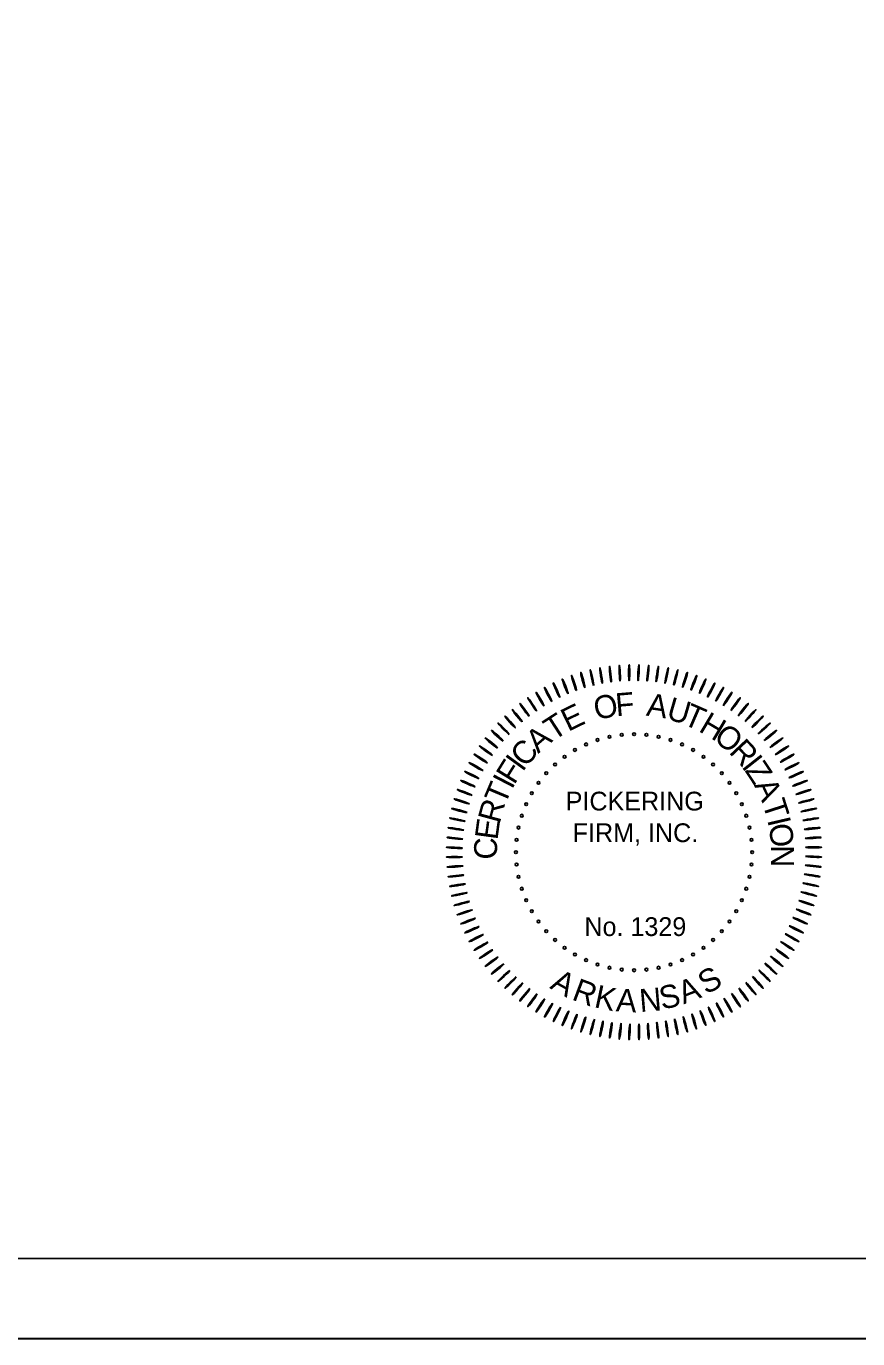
# Model space of a CAD drawing. Extents: x 1366406 to 1373462, y 376856 to 381998.
# Drawn here: x 1370199 to 1370612, y 379139 to 379792 of the extents above; entities that cross this region are included whole.
import ezdxf

# ---------------------------------------------------------------- set-up
doc = ezdxf.new("R2010")
doc.units = 0
for name, color, linetype in [('G-COA-ANNO', 7, 'Continuous'), ('G-COA-LINE', 7, 'Continuous'), ('R_Border', 7, 'Continuous'), ('R_No Plot', 7, 'Continuous'), ('V-ANNO', 7, 'Continuous')]:
    doc.layers.add(name, color=color, linetype=linetype)

# ---------------------------------------------------------------- blocks, each defined once
blk = doc.blocks.new('Pickering-COA AR-ENG')
at = {"layer": 'G-COA-LINE'}
for centre in [(-0.427, 5.137), (-0.427, 5.137), (-0.228, 5.168), (-0.228, 5.168), (-0.028, 5.179), (-0.028, 5.179), (0.173, 5.168), (0.173, 5.168), (0.371, 5.137), (0.371, 5.137), (-0.987, 4.922), (-0.987, 4.922), (-0.808, 5.013), (-0.808, 5.013), (-0.62, 5.085), (-0.62, 5.085), (0.565, 5.085), (0.565, 5.085), (0.752, 5.013), (0.752, 5.013), (0.931, 4.922), (0.931, 4.922), (-1.311, 4.686), (-1.311, 4.686), (-1.155, 4.812), (-1.155, 4.812), (1.099, 4.812), (1.099, 4.812), (1.255, 4.686), (1.255, 4.686), (-1.453, 4.544), (-1.453, 4.544), (1.397, 4.544), (1.397, 4.544), (-1.579, 4.388), (-1.579, 4.388), (1.524, 4.388), (1.524, 4.388), (-1.78, 4.041), (-1.78, 4.041), (-1.689, 4.22), (-1.689, 4.22), (1.633, 4.22), (1.633, 4.22), (1.724, 4.041), (1.724, 4.041), (-1.852, 3.854), (-1.852, 3.854), (1.796, 3.854), (1.796, 3.854), (-1.904, 3.66), (-1.904, 3.66), (1.848, 3.66), (1.848, 3.66), (-1.935, 3.461), (-1.935, 3.461), (1.879, 3.461), (1.879, 3.461), (-1.946, 3.261), (-1.946, 3.261), (1.89, 3.261), (1.89, 3.261), (-1.935, 3.061), (-1.935, 3.061), (1.879, 3.061), (1.879, 3.061), (-1.904, 2.862), (-1.904, 2.862), (1.848, 2.862), (1.848, 2.862), (-1.852, 2.668), (-1.852, 2.668), (1.796, 2.668), (1.796, 2.668), (-1.78, 2.481), (-1.78, 2.481), (1.724, 2.481), (1.724, 2.481), (-1.689, 2.302), (-1.689, 2.302), (-1.579, 2.134), (-1.579, 2.134), (1.524, 2.134), (1.524, 2.134), (1.633, 2.302), (1.633, 2.302), (-1.453, 1.978), (-1.453, 1.978), (1.397, 1.978), (1.397, 1.978), (-1.311, 1.836), (-1.311, 1.836), (-1.155, 1.709), (-1.155, 1.709), (1.099, 1.709), (1.099, 1.709), (1.255, 1.836), (1.255, 1.836), (-0.987, 1.6), (-0.987, 1.6), (-0.808, 1.509), (-0.808, 1.509), (0.752, 1.509), (0.752, 1.509), (0.931, 1.6), (0.931, 1.6), (-0.62, 1.437), (-0.62, 1.437), (-0.427, 1.385), (-0.427, 1.385), (-0.228, 1.354), (-0.228, 1.354), (-0.028, 1.343), (-0.028, 1.343), (0.173, 1.354), (0.173, 1.354), (0.371, 1.385), (0.371, 1.385), (0.565, 1.437), (0.565, 1.437)]:
    blk.add_circle(centre, 0.0229, dxfattribs=at)
for centre, major_axis in [((-0.86, 6.058), (0.034, -0.126)), ((-0.86, 6.058), (0.034, -0.126)), ((-0.712, 6.098), (0.027, -0.127)), ((-0.712, 6.098), (0.027, -0.127)), ((-0.563, 6.13), (0.02, -0.128)), ((-0.563, 6.13), (0.02, -0.128)), ((-0.412, 6.154), (0.014, -0.129)), ((-0.412, 6.154), (0.014, -0.129)), ((-0.26, 6.17), (0.006, -0.13)), ((-0.26, 6.17), (0.006, -0.13)), ((-0.107, 6.178), (0, -0.13)), ((-0.107, 6.178), (0, -0.13)), ((0.045, 6.178), (-0.007, -0.13)), ((0.045, 6.178), (-0.007, -0.13)), ((0.198, 6.171), (-0.014, -0.129)), ((0.198, 6.171), (-0.014, -0.129)), ((0.35, 6.155), (-0.02, -0.128)), ((0.35, 6.155), (-0.02, -0.128)), ((0.501, 6.131), (-0.027, -0.127)), ((0.501, 6.131), (-0.027, -0.127)), ((0.65, 6.099), (-0.034, -0.126)), ((0.65, 6.099), (-0.034, -0.126)), ((0.798, 6.06), (-0.04, -0.124)), ((0.798, 6.06), (-0.04, -0.124)), ((-1.287, 5.894), (0.053, -0.119)), ((-1.287, 5.894), (0.053, -0.119)), ((-1.147, 5.956), (0.047, -0.121)), ((-1.147, 5.956), (0.047, -0.121)), ((-1.005, 6.011), (0.04, -0.124)), ((-1.005, 6.011), (0.04, -0.124)), ((0.943, 6.013), (-0.047, -0.121)), ((0.943, 6.013), (-0.047, -0.121)), ((1.086, 5.958), (-0.053, -0.119)), ((1.086, 5.958), (-0.053, -0.119)), ((1.225, 5.896), (-0.059, -0.116)), ((1.225, 5.896), (-0.059, -0.116)), ((-1.683, 5.664), (0.071, -0.109)), ((-1.683, 5.664), (0.071, -0.109)), ((-1.555, 5.748), (0.065, -0.113)), ((-1.555, 5.748), (0.065, -0.113)), ((-1.423, 5.824), (0.059, -0.116)), ((-1.423, 5.824), (0.059, -0.116)), ((1.362, 5.827), (-0.065, -0.113)), ((1.362, 5.827), (-0.065, -0.113)), ((1.494, 5.751), (-0.071, -0.109)), ((1.494, 5.751), (-0.071, -0.109)), ((1.622, 5.668), (-0.076, -0.105)), ((1.622, 5.668), (-0.076, -0.105)), ((-1.925, 5.478), (0.082, -0.101)), ((-1.925, 5.478), (0.082, -0.101)), ((-1.807, 5.574), (0.076, -0.105)), ((-1.807, 5.574), (0.076, -0.105)), ((1.746, 5.578), (-0.082, -0.101)), ((1.746, 5.578), (-0.082, -0.101)), ((1.865, 5.482), (-0.087, -0.0967)), ((1.865, 5.482), (-0.087, -0.0967)), ((-2.147, 5.268), (0.092, -0.092)), ((-2.147, 5.268), (0.092, -0.092)), ((-2.039, 5.376), (0.087, -0.0967)), ((-2.039, 5.376), (0.087, -0.0967)), ((1.978, 5.38), (-0.092, -0.092)), ((1.978, 5.38), (-0.092, -0.092)), ((2.087, 5.272), (-0.0967, -0.087)), ((2.087, 5.272), (-0.0967, -0.087)), ((-2.345, 5.035), (0.101, -0.082)), ((-2.345, 5.035), (0.101, -0.082)), ((-2.249, 5.154), (0.0967, -0.087)), ((-2.249, 5.154), (0.0967, -0.087)), ((2.189, 5.159), (-0.101, -0.082)), ((2.189, 5.159), (-0.101, -0.082)), ((2.285, 5.04), (-0.105, -0.076)), ((2.285, 5.04), (-0.105, -0.076)), ((-2.434, 4.911), (0.105, -0.076)), ((-2.434, 4.911), (0.105, -0.076)), ((2.375, 4.917), (-0.109, -0.071)), ((2.375, 4.917), (-0.109, -0.071)), ((-2.594, 4.651), (0.113, -0.065)), ((-2.594, 4.651), (0.113, -0.065)), ((-2.517, 4.783), (0.109, -0.071)), ((-2.517, 4.783), (0.109, -0.071)), ((2.458, 4.789), (-0.113, -0.065)), ((2.458, 4.789), (-0.113, -0.065)), ((2.535, 4.657), (-0.116, -0.059)), ((2.535, 4.657), (-0.116, -0.059)), ((-2.663, 4.515), (0.116, -0.059)), ((-2.663, 4.515), (0.116, -0.059)), ((2.604, 4.521), (-0.119, -0.053)), ((2.604, 4.521), (-0.119, -0.053)), ((-2.779, 4.232), (0.121, -0.047)), ((-2.779, 4.232), (0.121, -0.047)), ((-2.725, 4.375), (0.119, -0.053)), ((-2.725, 4.375), (0.119, -0.053)), ((2.667, 4.381), (-0.121, -0.047)), ((2.667, 4.381), (-0.121, -0.047)), ((2.722, 4.238), (-0.124, -0.04)), ((2.722, 4.238), (-0.124, -0.04)), ((-2.827, 4.087), (0.124, -0.04)), ((-2.827, 4.087), (0.124, -0.04)), ((2.769, 4.093), (-0.126, -0.034)), ((2.769, 4.093), (-0.126, -0.034)), ((-2.866, 3.939), (0.126, -0.034)), ((-2.866, 3.939), (0.126, -0.034)), ((2.809, 3.946), (-0.127, -0.027)), ((2.809, 3.946), (-0.127, -0.027)), ((-2.921, 3.639), (0.128, -0.02)), ((-2.921, 3.639), (0.128, -0.02)), ((-2.897, 3.79), (0.127, -0.027)), ((-2.897, 3.79), (0.127, -0.027)), ((2.841, 3.796), (-0.128, -0.02)), ((2.841, 3.796), (-0.128, -0.02)), ((2.865, 3.646), (-0.129, -0.013)), ((2.865, 3.646), (-0.129, -0.013)), ((-2.937, 3.487), (0.129, -0.014)), ((-2.937, 3.487), (0.129, -0.014)), ((2.881, 3.494), (-0.13, -0.007)), ((2.881, 3.494), (-0.13, -0.007)), ((-2.945, 3.334), (0.13, -0.007)), ((-2.945, 3.334), (0.13, -0.007)), ((2.889, 3.341), (-0.13, 0)), ((2.889, 3.341), (-0.13, 0)), ((2.889, 3.188), (-0.13, 0.006)), ((2.889, 3.188), (-0.13, 0.006)), ((-2.945, 3.182), (0.13, 0)), ((-2.945, 3.182), (0.13, 0)), ((-2.936, 3.029), (0.13, 0.007)), ((-2.936, 3.029), (0.13, 0.007)), ((2.881, 3.036), (-0.129, 0.014)), ((2.881, 3.036), (-0.129, 0.014)), ((-2.92, 2.876), (0.129, 0.013)), ((-2.92, 2.876), (0.129, 0.013)), ((2.866, 2.884), (-0.128, 0.02)), ((2.866, 2.884), (-0.128, 0.02)), ((-2.896, 2.726), (0.128, 0.02)), ((-2.896, 2.726), (0.128, 0.02)), ((-2.864, 2.577), (0.127, 0.027)), ((-2.864, 2.577), (0.127, 0.027)), ((2.81, 2.583), (-0.126, 0.034)), ((2.81, 2.583), (-0.126, 0.034)), ((2.842, 2.733), (-0.127, 0.027)), ((2.842, 2.733), (-0.127, 0.027)), ((-2.825, 2.429), (0.126, 0.034)), ((-2.825, 2.429), (0.126, 0.034)), ((2.771, 2.436), (-0.124, 0.04)), ((2.771, 2.436), (-0.124, 0.04)), ((-2.777, 2.284), (0.124, 0.04)), ((-2.777, 2.284), (0.124, 0.04)), ((-2.722, 2.142), (0.121, 0.047)), ((-2.722, 2.142), (0.121, 0.047)), ((2.669, 2.148), (-0.119, 0.053)), ((2.669, 2.148), (-0.119, 0.053)), ((2.724, 2.29), (-0.121, 0.047)), ((2.724, 2.29), (-0.121, 0.047)), ((-2.66, 2.002), (0.119, 0.053)), ((-2.66, 2.002), (0.119, 0.053)), ((-2.591, 1.866), (0.116, 0.059)), ((-2.591, 1.866), (0.116, 0.059)), ((2.538, 1.872), (-0.113, 0.065)), ((2.538, 1.872), (-0.113, 0.065)), ((2.607, 2.008), (-0.116, 0.059)), ((2.607, 2.008), (-0.116, 0.059)), ((-2.514, 1.734), (0.113, 0.065)), ((-2.514, 1.734), (0.113, 0.065)), ((2.462, 1.739), (-0.109, 0.071)), ((2.462, 1.739), (-0.109, 0.071)), ((-2.431, 1.606), (0.109, 0.071)), ((-2.431, 1.606), (0.109, 0.071)), ((-2.341, 1.482), (0.105, 0.076)), ((-2.341, 1.482), (0.105, 0.076)), ((2.289, 1.488), (-0.101, 0.082)), ((2.289, 1.488), (-0.101, 0.082)), ((2.379, 1.611), (-0.105, 0.076)), ((2.379, 1.611), (-0.105, 0.076)), ((-2.244, 1.364), (0.101, 0.082)), ((-2.244, 1.364), (0.101, 0.082)), ((-2.142, 1.25), (0.0967, 0.087)), ((-2.142, 1.25), (0.0967, 0.087)), ((2.091, 1.255), (-0.092, 0.092)), ((2.091, 1.255), (-0.092, 0.092)), ((2.193, 1.369), (-0.0967, 0.087)), ((2.193, 1.369), (-0.0967, 0.087)), ((-2.034, 1.142), (0.092, 0.092)), ((-2.034, 1.142), (0.092, 0.092)), ((-1.92, 1.04), (0.087, 0.0967)), ((-1.92, 1.04), (0.087, 0.0967)), ((1.87, 1.045), (-0.082, 0.101)), ((1.87, 1.045), (-0.082, 0.101)), ((1.983, 1.147), (-0.087, 0.0967)), ((1.983, 1.147), (-0.087, 0.0967)), ((-1.802, 0.944), (0.082, 0.101)), ((-1.802, 0.944), (0.082, 0.101)), ((-1.678, 0.855), (0.076, 0.105)), ((-1.678, 0.855), (0.076, 0.105)), ((-1.55, 0.772), (0.071, 0.109)), ((-1.55, 0.772), (0.071, 0.109)), ((1.5, 0.775), (-0.065, 0.113)), ((1.5, 0.775), (-0.065, 0.113)), ((1.628, 0.858), (-0.071, 0.109)), ((1.628, 0.858), (-0.071, 0.109)), ((1.751, 0.948), (-0.076, 0.105)), ((1.751, 0.948), (-0.076, 0.105)), ((-1.417, 0.695), (0.065, 0.113)), ((-1.417, 0.695), (0.065, 0.113)), ((-1.281, 0.626), (0.059, 0.116)), ((-1.281, 0.626), (0.059, 0.116)), ((-1.141, 0.564), (0.053, 0.119)), ((-1.141, 0.564), (0.053, 0.119)), ((1.092, 0.567), (-0.047, 0.121)), ((1.092, 0.567), (-0.047, 0.121)), ((1.231, 0.629), (-0.053, 0.119)), ((1.231, 0.629), (-0.053, 0.119)), ((1.367, 0.699), (-0.059, 0.116)), ((1.367, 0.699), (-0.059, 0.116)), ((-0.999, 0.51), (0.047, 0.121)), ((-0.999, 0.51), (0.047, 0.121)), ((-0.853, 0.463), (0.04, 0.124)), ((-0.853, 0.463), (0.04, 0.124)), ((-0.706, 0.423), (0.034, 0.126)), ((-0.706, 0.423), (0.034, 0.126)), ((-0.556, 0.392), (0.027, 0.127)), ((-0.556, 0.392), (0.027, 0.127)), ((-0.405, 0.368), (0.02, 0.128)), ((-0.405, 0.368), (0.02, 0.128)), ((-0.253, 0.352), (0.014, 0.129)), ((-0.253, 0.352), (0.014, 0.129)), ((-0.101, 0.344), (0.007, 0.13)), ((-0.101, 0.344), (0.007, 0.13)), ((0.052, 0.344), (0, 0.13)), ((0.052, 0.344), (0, 0.13)), ((0.204, 0.353), (-0.007, 0.13)), ((0.204, 0.353), (-0.007, 0.13)), ((0.356, 0.369), (-0.014, 0.129)), ((0.356, 0.369), (-0.014, 0.129)), ((0.507, 0.393), (-0.02, 0.128)), ((0.507, 0.393), (-0.02, 0.128)), ((0.657, 0.425), (-0.027, 0.127)), ((0.657, 0.425), (-0.027, 0.127)), ((0.804, 0.464), (-0.034, 0.126)), ((0.804, 0.464), (-0.034, 0.126)), ((0.949, 0.512), (-0.04, 0.124)), ((0.949, 0.512), (-0.04, 0.124))]:
    blk.add_ellipse(centre, major_axis=major_axis, ratio=0.070301, dxfattribs=at)
at = {"layer": 'G-COA-ANNO'}
for s, rotation, p in [('O', 12.2619, (-0.64, 5.405)), ('F', 4.8299, (-0.315, 5.469)), ('A', 351.5891, (0.16, 5.482)), ('U', 343.8069, (0.48, 5.43)), ('E', 25.8553, (-1.098, 5.215)), ('T', 336.5727, (0.748, 5.349)), ('T', 32.9353, (-1.337, 5.064)), ('H', 329.3464, (1.006, 5.235)), ('A', 40.7411, (-1.586, 4.856)), ('O', 321.4937, (1.246, 5.091)), ('C', 48.8967, (-1.791, 4.624)), ('R', 313.2703, (1.502, 4.882)), ('F', 58.2456, (-1.973, 4.346)), ('I', 53.972, (-1.839, 4.554)), ('I', 308.2054, (1.708, 4.653)), ('Z', 303.4877, (1.763, 4.587)), ('I', 62.5192, (-2.011, 4.27)), ('T', 67.2448, (-2.125, 4.013)), ('A', 295.6897, (1.917, 4.351)), ('R', 74.8418, (-2.21, 3.716)), ('T', 287.884, (2.053, 4.057)), ('E', 82.2613, (-2.247, 3.45)), ('I', 283.1584, (2.134, 3.787)), ('O', 277.8065, (2.157, 3.704)), ('C', 89.6911, (-2.253, 3.141)), ('N', 269.9408, (2.197, 3.376)), ('A', 331.0076, (-1.409, 1.057)), ('S', 29.451, (1.146, 0.941)), ('R', 339.6665, (-1.054, 0.871)), ('K', 347.9673, (-0.69, 0.746)), ('S', 12.6929, (0.427, 0.701)), ('A', 21.072, (0.776, 0.787)), ('A', 356.4471, (-0.328, 0.677)), ('N', 4.7993, (0.073, 0.663))]:
    blk.add_text(s, height=0.373, rotation=rotation, dxfattribs=at).set_placement(p)
for s, p in [('PICKERING', (-1.138, 3.939)), ('FIRM, INC.', (-1.024, 3.425)), ('No. 1329', (-0.834, 1.9))]:
    blk.add_text(s, height=0.3049, dxfattribs=at).set_placement(p)

msp = doc.modelspace()

# ---------------------------------------------------------------- linework, layer by layer
at = {"layer": 'R_Border'}
msp.add_line((1370977.66, 379179.32), (1367815.86, 379179.32), dxfattribs=at)
at = {"layer": 'R_No Plot'}
msp.add_line((1367691.85, 379139.54), (1371025.18, 379139.54), dxfattribs=at)
msp.add_lwpolyline([(1367691.79, 381272.86), (1371025.18, 381272.86), (1371025.18, 379139.49), (1367691.79, 379139.49)], close=True, dxfattribs=at)

# ---------------------------------------------------------------- block references
at = {"layer": 'V-ANNO', "xscale": 30.59667390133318, "yscale": 30.59667390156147}
msp.add_blockref('Pickering-COA AR-ENG', (1370501.6, 379281.57), dxfattribs=at)

doc.saveas('drawing.dxf')
